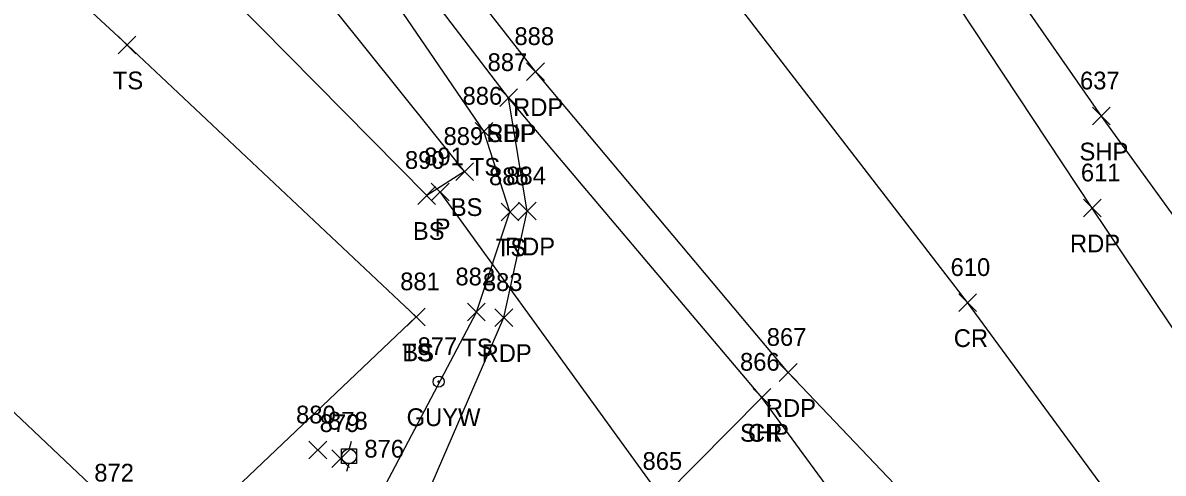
# Model space of a CAD drawing. Extents: x 1623612 to 1625808, y 621345 to 627748.
# Drawn here: x 1624906.2 to 1625034.6, y 625949.8 to 626000.5 of the extents above; entities that cross this region are included whole.
import ezdxf

# ---------------------------------------------------------------- set-up
doc = ezdxf.new("R2010")
doc.units = 0
for name, color, linetype in [('D_A', 7, 'Continuous'), ('D_I', 7, 'Continuous'), ('D_TIC', 7, 'Continuous'), ('DCP', 7, 'Continuous'), ('L_A', 7, 'Continuous'), ('L_I', 7, 'Continuous'), ('L_TIC', 7, 'Continuous'), ('LAHR', 7, 'Continuous'), ('LELB', 7, 'Continuous'), ('P_A', 7, 'Continuous'), ('P_I', 7, 'Continuous'), ('P_TIC', 7, 'Continuous'), ('PET', 7, 'Continuous'), ('PRC', 7, 'Continuous'), ('PSP', 7, 'Continuous'), ('U_A', 7, 'Continuous'), ('U_I', 7, 'Continuous'), ('U_TIC', 7, 'Continuous'), ('UDEFAULT', 7, 'Continuous'), ('UP', 7, 'Continuous'), ('UPGW', 7, 'Continuous')]:
    doc.layers.add(name, color=color, linetype=linetype)

msp = doc.modelspace()

# ---------------------------------------------------------------- linework, layer by layer
at = {"layer": 'D_TIC'}
for points in [[(1624952.21, 625980.49), (1624954.21, 625982.49)], [(1624954.21, 625980.49), (1624952.21, 625982.49)]]:
    msp.add_lwpolyline(points, dxfattribs=at)
at = {"layer": 'DCP'}
msp.add_lwpolyline([(1624989.31, 625931.63), (1624953.21, 625981.49)], dxfattribs=at)
at = {"layer": 'L_TIC'}
for points in [[(1624916.97, 625997.05), (1624918.97, 625999.05)], [(1624918.97, 625997.05), (1624916.97, 625999.05)], [(1624957.14, 625987.32), (1624959.14, 625989.32)], [(1624959.14, 625987.32), (1624957.14, 625989.32)], [(1624954.96, 625982.78), (1624956.96, 625984.78)], [(1624956.96, 625982.78), (1624954.96, 625984.78)], [(1624954.96, 625982.78), (1624956.96, 625984.78)], [(1624956.96, 625982.78), (1624954.96, 625984.78)], [(1624950.7, 625980.09), (1624952.7, 625982.09)], [(1624952.7, 625980.09), (1624950.7, 625982.09)], [(1624960.07, 625978.24), (1624962.07, 625980.24)], [(1624962.07, 625978.24), (1624960.07, 625980.24)], [(1624956.29, 625966.96), (1624958.29, 625968.96)], [(1624958.29, 625966.96), (1624956.29, 625968.96)], [(1624949.51, 625966.41), (1624951.51, 625968.41)], [(1624951.51, 625966.41), (1624949.51, 625968.41)], [(1624949.51, 625966.41), (1624951.51, 625968.41)], [(1624951.51, 625966.41), (1624949.51, 625968.41)]]:
    msp.add_lwpolyline(points, dxfattribs=at)
at = {"layer": 'LAHR'}
msp.add_lwpolyline([(1624908.29, 625937.99), (1624916.64, 625945.86), (1624890.51, 625970.57), (1624862.52, 625997.14), (1624828.59, 626028.27)], dxfattribs=at)
at = {"layer": 'LELB'}
for points in [[(1624922.62, 625919.78), (1624947.1, 625948.56), (1624957.29, 625967.96), (1624961.07, 625979.24), (1624958.14, 625988.32), (1624939.98, 626014.97), (1624913.35, 626048.53), (1624887.64, 626080.72), (1624849.69, 626124.89), (1624827.87, 626147.28), (1624809.41, 626168.54), (1624784.36, 626180.38), (1624768.54, 626181.82), (1624752.66, 626178.59), (1624735.62, 626165.38), (1624717.35, 626142.72), (1624703.97, 626118.88), (1624686.38, 626080.62)], [(1624955.96, 625983.78), (1624934.11, 626011.11), (1624911.27, 626037.79), (1624882.4, 626075.05), (1624844.35, 626119.9), (1624824.36, 626144.8), (1624806.17, 626164.83), (1624787.45, 626176.55), (1624783.93, 626178.73), (1624767.98, 626179.73), (1624754.07, 626176), (1624742, 626162.74), (1624739.77, 626159.16), (1624724.1, 626139.19), (1624712.05, 626114.81), (1624693.63, 626076.88), (1624682.43, 626045.31), (1624675.97, 626009.13), (1624661.01, 625972.63), (1624643.83, 625915.97), (1624628.3, 625870.19), (1624627.01, 625849.3)], [(1624955.96, 625983.78), (1624951.7, 625981.09), (1624926.74, 626006.44), (1624903, 626034.62), (1624876.22, 626070.88), (1624844.75, 626108.46), (1624819.16, 626140.11), (1624799.87, 626157.38), (1624783.22, 626162.54), (1624755.55, 626163.6), (1624745.94, 626159.17), (1624742.5, 626157.44), (1624728.24, 626136.03), (1624714.3, 626113.6), (1624699.16, 626074.97), (1624693.78, 626039.85), (1624688.78, 626004.07), (1624672.44, 625966.06), (1624654.5, 625913.12), (1624647.49, 625863.39), (1624632.05, 625839.96), (1624633.8, 625804.37), (1624607.9, 625781.97), (1624576.85, 625750.09)], [(1624950.51, 625967.41), (1624917.97, 625998.05), (1624890.03, 626023.9), (1624863.39, 626055.21), (1624827.77, 626091.06), (1624802.93, 626124.92), (1624791, 626136.13), (1624749.2, 626141.33), (1624736.73, 626113.9), (1624711.77, 626069.81), (1624693.78, 626039.85)], [(1624911.39, 625931.54), (1624924.92, 625943.1), (1624950.51, 625967.41)]]:
    msp.add_lwpolyline(points, dxfattribs=at)
at = {"layer": 'P_TIC'}
for points in [[(1624962.94, 625994.04), (1624964.94, 625996.04)], [(1624964.94, 625994.04), (1624962.94, 625996.04)], [(1624959.91, 625991.11), (1624961.91, 625993.11)], [(1624961.91, 625991.11), (1624959.91, 625993.11)], [(1624959.91, 625991.11), (1624961.91, 625993.11)], [(1624961.91, 625991.11), (1624959.91, 625993.11)], [(1625026.64, 625989.04), (1625028.64, 625991.04)], [(1625028.64, 625989.04), (1625026.64, 625991.04)], [(1624962.02, 625978.34), (1624964.02, 625980.34)], [(1624964.02, 625978.34), (1624962.02, 625980.34)], [(1625025.61, 625978.68), (1625027.61, 625980.68)], [(1625027.61, 625978.68), (1625025.61, 625980.68)], [(1625011.58, 625968.02), (1625013.58, 625970.02)], [(1625013.58, 625968.02), (1625011.58, 625970.02)], [(1624959.38, 625966.33), (1624961.38, 625968.33)], [(1624961.38, 625966.33), (1624959.38, 625968.33)], [(1624991.38, 625960.15), (1624993.38, 625962.15)], [(1624993.38, 625960.15), (1624991.38, 625962.15)], [(1624988.43, 625957.35), (1624990.43, 625959.35)], [(1624990.43, 625957.35), (1624988.43, 625959.35)], [(1624988.43, 625957.35), (1624990.43, 625959.35)], [(1624990.43, 625957.35), (1624988.43, 625959.35)]]:
    msp.add_lwpolyline(points, dxfattribs=at)
at = {"layer": 'PET'}
for points in [[(1625223.77, 625705.98), (1625197.34, 625741.92), (1625177.42, 625768.95), (1625149.4, 625806.39), (1625126.15, 625837.91), (1625100.61, 625872.87), (1625078.39, 625904.23), (1625050.83, 625943.53), (1625026.61, 625979.68), (1625001.56, 626017.54), (1624975.55, 626056.33), (1624956.14, 626085.5), (1624926, 626129.47), (1624907.51, 626155.92), (1624881.56, 626192.36), (1624859.36, 626223.09), (1624835.81, 626254.93), (1624815.05, 626283.37), (1624795.69, 626312.41), (1624789.97, 626324.03), (1624786.26, 626337.17), (1624785.07, 626353.04), (1624787.66, 626371.25), (1624792.4, 626386.87)], [(1625203.84, 625692.06), (1625178.56, 625725.93), (1625159.1, 625752.13), (1625138.75, 625779.51), (1625115.85, 625810.21), (1625086.53, 625849.64), (1625062.28, 625882.29), (1625040.04, 625911.41), (1625011.87, 625940.67), (1624992.38, 625961.15), (1624963.94, 625995.04), (1624945.44, 626018.77), (1624918.36, 626053.4), (1624893.3, 626084.98), (1624858.44, 626129.32)], [(1624924.08, 625917.73), (1624950.02, 625943.38), (1624960.38, 625967.33), (1624963.02, 625979.34), (1624960.91, 625992.11)]]:
    msp.add_lwpolyline(points, dxfattribs=at)
at = {"layer": 'PRC'}
for points in [[(1625213.58, 625698.73), (1625187.25, 625734.61), (1625167.02, 625761.6), (1625139.37, 625799.19), (1625115.73, 625830.47), (1625089.34, 625866.2), (1625066.75, 625896.39), (1625037.44, 625935.12), (1625012.58, 625969.02), (1624983.87, 626006.31), (1624957.44, 626043.36), (1624936.34, 626072.24), (1624905.82, 626116.16), (1624884.45, 626141.57), (1624859.03, 626175.57)], [(1624933.96, 625907.07), (1624955.77, 625927.02), (1624978.4, 625947.18), (1624989.43, 625958.35)]]:
    msp.add_lwpolyline(points, dxfattribs=at)
at = {"layer": 'PSP'}
for points in [[(1625197.89, 625687.83), (1625193.57, 625693.81), (1625173.65, 625722.07), (1625153.52, 625749.21), (1625132.81, 625774.23), (1625108.64, 625805.39), (1625079.11, 625843.61), (1625053.93, 625876.29), (1625030.83, 625905.94), (1625006.8, 625934.64), (1624989.43, 625958.35), (1624960.91, 625992.11), (1624942.41, 626016.35), (1624915.38, 626050.56), (1624890.43, 626082.85), (1624855.5, 626126.62)], [(1625229.23, 625710.23), (1625203.41, 625745.51), (1625190.36, 625762.87), (1625182.48, 625773.25), (1625155.83, 625810.32), (1625133.5, 625842.77), (1625108.2, 625877.47), (1625085.19, 625909.84), (1625057.82, 625948.13), (1625042.32, 625969.75), (1625027.64, 625990.04), (1625006.51, 626020.44), (1624979.39, 626058.85), (1624958.59, 626087.14), (1624930.55, 626127.2)]]:
    msp.add_lwpolyline(points, dxfattribs=at)
at = {"layer": 'U_TIC'}
for points in [[(1624941.02, 625950.44), (1624943.02, 625952.44)], [(1624943.02, 625950.44), (1624941.02, 625952.44)]]:
    msp.add_lwpolyline(points, dxfattribs=at)
at = {"layer": 'UDEFAULT'}
for points in [[(1624938.44, 625951.41), (1624940.44, 625953.41)], [(1624940.44, 625951.41), (1624938.44, 625953.41)]]:
    msp.add_lwpolyline(points, dxfattribs=at)
at = {"layer": 'UP'}
for p, q in [((1624943.21, 625953.38), (1624942.96, 625952.55)), ((1624942.12, 625950.88), (1624942.12, 625952.55)), ((1624942.12, 625952.55), (1624943.79, 625952.55)), ((1624943.79, 625952.55), (1624943.79, 625950.88)), ((1624943.79, 625950.88), (1624942.12, 625950.88)), ((1624942.71, 625950.05), (1624942.96, 625950.88)), ((1624942.96, 625951.71), (1624942.96, 625951.71))]:
    msp.add_line(p, q, dxfattribs=at)
msp.add_circle((1624942.96, 625951.71), 0.833, dxfattribs=at)
at = {"layer": 'UPGW'}
for radius in [0.625, 0.0833]:
    msp.add_circle((1624953.03, 625960.11), radius, dxfattribs=at)

# ---------------------------------------------------------------- texts
at = {"layer": 'D_A'}
msp.add_text('P', height=2, dxfattribs=at).set_placement((1624952.59, 625976.49))
at = {"layer": 'D_I'}
msp.add_text('891', height=2, dxfattribs=at).set_placement((1624951.42, 625984.49))
at = {"layer": 'L_A'}
for s, p in [('TS', (1624916.37, 625993.05)), ('TS', (1624956.55, 625983.32)), ('BS', (1624954.4, 625978.78)), ('BS', (1624954.4, 625978.78)), ('BS', (1624950.14, 625976.09)), ('TS', (1624959.48, 625974.24)), ('TS', (1624955.7, 625962.96)), ('TS', (1624948.92, 625962.41)), ('BS', (1624948.95, 625962.41))]:
    msp.add_text(s, height=2, dxfattribs=at).set_placement(p)
at = {"layer": 'L_I'}
for s, p in [('886', (1624955.73, 625991.32)), ('889', (1624953.59, 625986.78)), ('889', (1624953.59, 625986.78)), ('890', (1624949.25, 625984.09)), ('885', (1624958.71, 625982.24)), ('882', (1624954.93, 625970.96)), ('881', (1624948.71, 625970.41)), ('881', (1624948.71, 625970.41)), ('876', (1624944.68, 625951.56)), ('872', (1624914.28, 625948.86))]:
    msp.add_text(s, height=2, dxfattribs=at).set_placement(p)
at = {"layer": 'P_A'}
for s, p in [('RDP', (1624961.42, 625990.04)), ('SHP', (1624958.45, 625987.11)), ('RDP', (1624958.4, 625987.11)), ('SHP', (1625025.17, 625985.04)), ('RDP', (1624960.5, 625974.34)), ('RDP', (1625024.1, 625974.68)), ('CR', (1625011.02, 625964.02)), ('RDP', (1624957.87, 625962.33)), ('RDP', (1624989.87, 625956.15)), ('SHP', (1624986.96, 625953.35)), ('CR', (1624987.86, 625953.35))]:
    msp.add_text(s, height=2, dxfattribs=at).set_placement(p)
at = {"layer": 'P_I'}
for s, p in [('888', (1624961.57, 625998.04)), ('887', (1624958.55, 625995.11)), ('887', (1624958.55, 625995.11)), ('637', (1625025.23, 625993.04)), ('884', (1624960.65, 625982.34)), ('611', (1625025.33, 625982.68)), ('610', (1625010.66, 625972.02)), ('883', (1624958.02, 625970.33)), ('867', (1624989.97, 625964.15)), ('866', (1624986.96, 625961.35)), ('866', (1624986.96, 625961.35)), ('865', (1624975.99, 625950.18))]:
    msp.add_text(s, height=2, dxfattribs=at).set_placement(p)
at = {"layer": 'U_A'}
msp.add_text('GUYW', height=2, dxfattribs=at).set_placement((1624949.43, 625955.11))
at = {"layer": 'U_I'}
for s, p in [('877', (1624950.67, 625963.11)), ('880', (1624936.99, 625955.41)), ('879', (1624939.65, 625954.44)), ('878', (1624940.59, 625954.71))]:
    msp.add_text(s, height=2, dxfattribs=at).set_placement(p)

doc.saveas('drawing.dxf')
